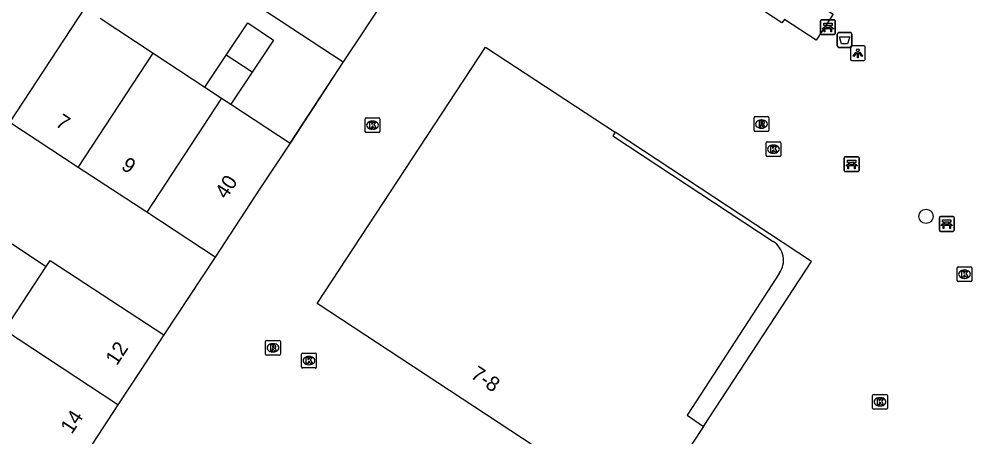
# Model space of a CAD drawing. Extents: x 159280 to 160375, y 384531 to 385872.
# Drawn here: x 159588.6 to 159653.1, y 385108.5 to 385136.8 of the extents above; entities that cross this region are included whole.
import ezdxf

# ---------------------------------------------------------------- set-up
doc = ezdxf.new("R2010")
doc.units = 0
for name, color, linetype in [('IMGEO_Afvalbak', 7, 'Continuous'), ('IMGEO_Bank', 7, 'Continuous'), ('IMGEO_Boom', 7, 'Continuous'), ('IMGEO_Erf', 7, 'Continuous'), ('IMGEO_Kolk', 7, 'Continuous'), ('IMGEO_Lichtpunt', 7, 'Continuous'), ('IMGEO_Muur', 7, 'Continuous'), ('IMGEO_Pand', 7, 'Continuous'), ('IMGEO_Pand_nummerreeks', 7, 'Continuous'), ('IMGEO_Pand_overbouw', 7, 'Continuous'), ('IMGEO_Rioolput', 7, 'Continuous'), ('IMGEO_Voetpad_open', 7, 'Continuous')]:
    doc.layers.add(name, color=color, linetype=linetype)

msp = doc.modelspace()

# ---------------------------------------------------------------- linework, layer by layer
at = {"layer": 'IMGEO_Afvalbak'}
for p, q in [((159644.105, 385135.87), (159644.895, 385135.87)), ((159644.895, 385135.87), (159644.105, 385135.87)), ((159644.005, 385134.97), (159644.005, 385135.77)), ((159644.005, 385135.77), (159644.005, 385134.97)), ((159644.995, 385135.77), (159644.995, 385134.97)), ((159644.995, 385134.97), (159644.995, 385135.77)), ((159644.895, 385134.87), (159644.105, 385134.87)), ((159644.105, 385134.87), (159644.895, 385134.87))]:
    msp.add_line(p, q, dxfattribs=at)
msp.add_lwpolyline([(159644.148, 385135.584), (159644.852, 385135.584), (159644.703, 385135.114), (159644.297, 385135.114), (159644.148, 385135.584)], dxfattribs=at)
for centre, start, end in [((159644.105, 385135.77), 90, 180), ((159644.105, 385135.77), 90, 180), ((159644.895, 385135.77), 0, 90), ((159644.895, 385135.77), 360, 90), ((159644.105, 385134.97), 180, 270), ((159644.105, 385134.97), 180, 270), ((159644.895, 385134.97), 270, 0), ((159644.895, 385134.97), 270, 0)]:
    msp.add_arc(centre, 0.1, start, end, dxfattribs=at)
at = {"layer": 'IMGEO_Bank'}
for p, q in [((159642.87, 385135.808), (159642.87, 385136.649)), ((159642.87, 385136.649), (159642.87, 385135.808)), ((159642.945, 385136.733), (159643.786, 385136.733)), ((159643.786, 385136.733), (159642.945, 385136.733)), ((159643.87, 385136.658), (159643.87, 385135.817)), ((159643.87, 385135.817), (159643.87, 385136.658)), ((159643.567, 385136.131), (159643.174, 385136.131)), ((159643.179, 385136.239), (159643.179, 385136.345)), ((159643.223, 385136.345), (159643.223, 385136.239)), ((159643.511, 385136.351), (159643.229, 385136.351)), ((159643.229, 385136.233), (159643.511, 385136.233)), ((159643.517, 385136.239), (159643.517, 385136.345)), ((159643.561, 385136.345), (159643.561, 385136.239)), ((159643.795, 385135.733), (159642.954, 385135.733)), ((159642.954, 385135.733), (159643.795, 385135.733)), ((159644.475, 385126.535), (159644.475, 385127.376)), ((159644.475, 385127.376), (159644.475, 385126.535)), ((159644.55, 385127.46), (159645.391, 385127.46)), ((159645.391, 385127.46), (159644.55, 385127.46)), ((159645.172, 385126.858), (159644.779, 385126.858)), ((159644.784, 385126.966), (159644.784, 385127.072)), ((159644.828, 385127.072), (159644.828, 385126.966)), ((159645.116, 385127.078), (159644.834, 385127.078)), ((159644.834, 385126.96), (159645.116, 385126.96)), ((159645.122, 385126.966), (159645.122, 385127.072)), ((159645.166, 385127.072), (159645.166, 385126.966)), ((159645.475, 385127.385), (159645.475, 385126.544)), ((159645.475, 385126.544), (159645.475, 385127.385)), ((159645.4, 385126.46), (159644.559, 385126.46)), ((159644.559, 385126.46), (159645.4, 385126.46)), ((159650.91, 385122.494), (159650.91, 385123.335)), ((159650.91, 385123.335), (159650.91, 385122.494)), ((159650.985, 385123.419), (159651.826, 385123.419)), ((159651.826, 385123.419), (159650.985, 385123.419)), ((159651.219, 385122.925), (159651.219, 385123.031)), ((159651.263, 385123.031), (159651.263, 385122.925)), ((159651.551, 385123.037), (159651.269, 385123.037)), ((159651.557, 385122.925), (159651.557, 385123.031)), ((159651.601, 385123.031), (159651.601, 385122.925)), ((159651.91, 385123.344), (159651.91, 385122.503)), ((159651.91, 385122.503), (159651.91, 385123.344)), ((159651.835, 385122.419), (159650.994, 385122.419)), ((159650.994, 385122.419), (159651.835, 385122.419)), ((159651.607, 385122.817), (159651.214, 385122.817)), ((159651.269, 385122.919), (159651.551, 385122.919))]:
    msp.add_line(p, q, dxfattribs=at)
for points in [[(159643.173, 385136.351), (159643.087, 385136.351), (159643.087, 385136.512), (159643.65, 385136.512), (159643.65, 385136.351), (159643.567, 385136.351)], [(159643.117, 385136.131), (159642.975, 385136.131), (159643.087, 385136.233), (159643.173, 385136.233)], [(159643.167, 385136.124), (159643.167, 385135.917), (159643.124, 385135.917), (159643.124, 385136.124)], [(159643.567, 385136.233), (159643.65, 385136.233), (159643.762, 385136.131), (159643.623, 385136.131)], [(159643.617, 385136.124), (159643.617, 385135.917), (159643.573, 385135.917), (159643.573, 385136.124)], [(159644.722, 385126.858), (159644.58, 385126.858), (159644.692, 385126.96), (159644.778, 385126.96)], [(159644.778, 385127.078), (159644.692, 385127.078), (159644.692, 385127.239), (159645.255, 385127.239), (159645.255, 385127.078), (159645.172, 385127.078)], [(159644.772, 385126.851), (159644.772, 385126.644), (159644.729, 385126.644), (159644.729, 385126.851)], [(159645.172, 385126.96), (159645.255, 385126.96), (159645.367, 385126.858), (159645.228, 385126.858)], [(159645.222, 385126.851), (159645.222, 385126.644), (159645.178, 385126.644), (159645.178, 385126.851)], [(159651.213, 385123.037), (159651.127, 385123.037), (159651.127, 385123.198), (159651.69, 385123.198), (159651.69, 385123.037), (159651.607, 385123.037)], [(159651.157, 385122.817), (159651.015, 385122.817), (159651.127, 385122.919), (159651.213, 385122.919)], [(159651.207, 385122.81), (159651.207, 385122.603), (159651.164, 385122.603), (159651.164, 385122.81)], [(159651.607, 385122.919), (159651.69, 385122.919), (159651.802, 385122.817), (159651.663, 385122.817)], [(159651.657, 385122.81), (159651.657, 385122.603), (159651.613, 385122.603), (159651.613, 385122.81)]]:
    msp.add_lwpolyline(points, dxfattribs=at)
for centre, radius, start, end in [((159642.948, 385136.655), 0.0779, 92.4484, 184.28452), ((159642.948, 385136.655), 0.0779, 92.4484, 184.28452), ((159643.792, 385136.655), 0.0779, 2.4484, 94.28452), ((159643.792, 385136.655), 0.0779, 2.4484, 94.28452), ((159643.117, 385136.124), 0.00671, 2.89567, 87.10433), ((159643.174, 385136.124), 0.00671, 92.89567, 177.10433), ((159643.172, 385136.344), 0.00671, 2.89567, 87.10433), ((159643.172, 385136.24), 0.00671, 272.89567, 357.10433), ((159643.229, 385136.344), 0.00671, 92.89567, 177.10433), ((159643.229, 385136.24), 0.00671, 182.89567, 267.10433), ((159643.511, 385136.344), 0.00671, 2.89567, 87.10433), ((159643.511, 385136.24), 0.00671, 272.89567, 357.10433), ((159643.568, 385136.344), 0.00671, 92.89567, 177.10433), ((159643.568, 385136.24), 0.00671, 182.89567, 267.10433), ((159643.566, 385136.124), 0.00671, 2.89567, 87.10433), ((159643.623, 385136.124), 0.00671, 92.89567, 177.10433), ((159642.948, 385135.811), 0.0779, 182.4484, 274.28452), ((159642.948, 385135.811), 0.0779, 182.4484, 274.28452), ((159643.792, 385135.811), 0.0779, 272.4484, 4.28452), ((159643.792, 385135.811), 0.0779, 272.4484, 4.28452), ((159644.553, 385127.382), 0.0779, 92.4484, 184.28452), ((159644.553, 385127.382), 0.0779, 92.4484, 184.28452), ((159644.722, 385126.851), 0.00671, 2.89567, 87.10433), ((159644.779, 385126.851), 0.00671, 92.89567, 177.10433), ((159644.777, 385127.071), 0.00671, 2.89567, 87.10433), ((159644.777, 385126.967), 0.00671, 272.89567, 357.10433), ((159644.834, 385127.071), 0.00671, 92.89567, 177.10433), ((159644.834, 385126.967), 0.00671, 182.89567, 267.10433), ((159645.116, 385127.071), 0.00671, 2.89567, 87.10433), ((159645.116, 385126.967), 0.00671, 272.89567, 357.10433), ((159645.173, 385127.071), 0.00671, 92.89567, 177.10433), ((159645.173, 385126.967), 0.00671, 182.89567, 267.10433), ((159645.171, 385126.851), 0.00671, 2.89567, 87.10433), ((159645.228, 385126.851), 0.00671, 92.89567, 177.10433), ((159645.397, 385127.382), 0.0779, 2.4484, 94.28452), ((159645.397, 385127.382), 0.0779, 2.4484, 94.28452), ((159644.553, 385126.538), 0.0779, 182.4484, 274.28452), ((159644.553, 385126.538), 0.0779, 182.4484, 274.28452), ((159645.397, 385126.538), 0.0779, 272.4484, 4.28452), ((159645.397, 385126.538), 0.0779, 272.4484, 4.28452), ((159650.988, 385123.341), 0.0779, 92.4484, 184.28452), ((159650.988, 385123.341), 0.0779, 92.4484, 184.28452), ((159651.212, 385123.03), 0.00671, 2.89567, 87.10433), ((159651.269, 385123.03), 0.00671, 92.89567, 177.10433), ((159651.551, 385123.03), 0.00671, 2.89567, 87.10433), ((159651.608, 385123.03), 0.00671, 92.89567, 177.10433), ((159651.832, 385123.341), 0.0779, 2.4484, 94.28452), ((159651.832, 385123.341), 0.0779, 2.4484, 94.28452), ((159650.988, 385122.497), 0.0779, 182.4484, 274.28452), ((159650.988, 385122.497), 0.0779, 182.4484, 274.28452), ((159651.157, 385122.81), 0.00671, 2.89567, 87.10433), ((159651.214, 385122.81), 0.00671, 92.89567, 177.10433), ((159651.212, 385122.926), 0.00671, 272.89567, 357.10433), ((159651.269, 385122.926), 0.00671, 182.89567, 267.10433), ((159651.551, 385122.926), 0.00671, 272.89567, 357.10433), ((159651.608, 385122.926), 0.00671, 182.89567, 267.10433), ((159651.606, 385122.81), 0.00671, 2.89567, 87.10433), ((159651.663, 385122.81), 0.00671, 92.89567, 177.10433), ((159651.832, 385122.497), 0.0779, 272.4484, 4.28452), ((159651.832, 385122.497), 0.0779, 272.4484, 4.28452)]:
    msp.add_arc(centre, radius, start, end, dxfattribs=at)
at = {"layer": 'IMGEO_Boom'}
msp.add_circle((159650.008, 385123.436), 0.489, dxfattribs=at)
at = {"layer": 'IMGEO_Erf'}
msp.add_lwpolyline([(159585.813, 385123.103), (159590.469, 385120.035)], dxfattribs=at)
at = {"layer": 'IMGEO_Kolk'}
for p, q in [((159612.127, 385130.104), (159612.979, 385130.104)), ((159612.052, 385129.178), (159612.052, 385130.03)), ((159612.54, 385129.884), (159612.565, 385129.884)), ((159613.053, 385130.03), (159613.053, 385129.178)), ((159612.979, 385129.104), (159612.127, 385129.104)), ((159612.563, 385129.324), (159612.538, 385129.324)), ((159639.183, 385127.554), (159639.183, 385128.406)), ((159639.258, 385128.48), (159640.11, 385128.48)), ((159639.671, 385128.26), (159639.696, 385128.26)), ((159640.184, 385128.406), (159640.184, 385127.554)), ((159640.11, 385127.48), (159639.258, 385127.48)), ((159639.694, 385127.7), (159639.669, 385127.7)), ((159652.115, 385119.092), (159652.115, 385119.944)), ((159652.19, 385120.018), (159653.042, 385120.018)), ((159652.603, 385119.798), (159652.628, 385119.798)), ((159653.116, 385119.944), (159653.116, 385119.092)), ((159652.626, 385119.238), (159652.601, 385119.238)), ((159653.042, 385119.018), (159652.19, 385119.018)), ((159607.749, 385113.248), (159607.749, 385114.1)), ((159607.824, 385114.174), (159608.676, 385114.174)), ((159608.237, 385113.954), (159608.262, 385113.954)), ((159608.75, 385114.1), (159608.75, 385113.248)), ((159608.26, 385113.394), (159608.235, 385113.394)), ((159608.676, 385113.174), (159607.824, 385113.174)), ((159646.47, 385111.386), (159647.322, 385111.386)), ((159646.395, 385110.46), (159646.395, 385111.312)), ((159646.883, 385111.166), (159646.908, 385111.166)), ((159647.396, 385111.312), (159647.396, 385110.46)), ((159647.322, 385110.386), (159646.47, 385110.386)), ((159646.906, 385110.606), (159646.881, 385110.606))]:
    msp.add_line(p, q, dxfattribs=at)
for points in [[(159612.127, 385130.104), (159612.979, 385130.104)], [(159612.052, 385129.178), (159612.052, 385130.03)], [(159612.373, 385129.804), (159612.496, 385129.804), (159612.496, 385129.653), (159612.626, 385129.804), (159612.79, 385129.804), (159612.644, 385129.653), (159612.797, 385129.404), (159612.645, 385129.404), (159612.56, 385129.568), (159612.496, 385129.501), (159612.496, 385129.404), (159612.373, 385129.404), (159612.373, 385129.804)], [(159613.053, 385130.03), (159613.053, 385129.178)], [(159612.979, 385129.104), (159612.127, 385129.104)], [(159639.183, 385127.554), (159639.183, 385128.406)], [(159639.258, 385128.48), (159640.11, 385128.48)], [(159639.504, 385128.18), (159639.627, 385128.18), (159639.627, 385128.029), (159639.757, 385128.18), (159639.921, 385128.18), (159639.775, 385128.029), (159639.928, 385127.78), (159639.776, 385127.78), (159639.691, 385127.944), (159639.627, 385127.877), (159639.627, 385127.78), (159639.504, 385127.78), (159639.504, 385128.18)], [(159640.184, 385128.406), (159640.184, 385127.554)], [(159640.11, 385127.48), (159639.258, 385127.48)], [(159652.115, 385119.092), (159652.115, 385119.944)], [(159652.19, 385120.018), (159653.042, 385120.018)], [(159653.116, 385119.944), (159653.116, 385119.092)], [(159652.436, 385119.718), (159652.559, 385119.718), (159652.559, 385119.567), (159652.689, 385119.718), (159652.853, 385119.718), (159652.707, 385119.567), (159652.86, 385119.318), (159652.708, 385119.318), (159652.623, 385119.482), (159652.559, 385119.415), (159652.559, 385119.318), (159652.436, 385119.318), (159652.436, 385119.718)], [(159653.042, 385119.018), (159652.19, 385119.018)], [(159607.749, 385113.248), (159607.749, 385114.1)], [(159607.824, 385114.174), (159608.676, 385114.174)], [(159608.75, 385114.1), (159608.75, 385113.248)], [(159608.07, 385113.874), (159608.193, 385113.874), (159608.193, 385113.723), (159608.323, 385113.874), (159608.487, 385113.874), (159608.341, 385113.723), (159608.494, 385113.474), (159608.342, 385113.474), (159608.257, 385113.638), (159608.193, 385113.571), (159608.193, 385113.474), (159608.07, 385113.474), (159608.07, 385113.874)], [(159608.676, 385113.174), (159607.824, 385113.174)], [(159646.47, 385111.386), (159647.322, 385111.386)], [(159646.395, 385110.46), (159646.395, 385111.312)], [(159646.716, 385111.086), (159646.839, 385111.086), (159646.839, 385110.935), (159646.969, 385111.086), (159647.133, 385111.086), (159646.987, 385110.935), (159647.14, 385110.686), (159646.988, 385110.686), (159646.903, 385110.85), (159646.839, 385110.783), (159646.839, 385110.686), (159646.716, 385110.686), (159646.716, 385111.086)], [(159647.396, 385111.312), (159647.396, 385110.46)], [(159647.322, 385110.386), (159646.47, 385110.386)]]:
    msp.add_lwpolyline(points, dxfattribs=at)
for centre, start, end in [((159612.129, 385130.028), 91.55205, 178.44795), ((159612.129, 385130.028), 91.55205, 178.44795), ((159612.977, 385130.028), 1.55205, 88.44795), ((159612.977, 385130.028), 1.55205, 88.44795), ((159612.129, 385129.18), 181.55205, 268.44795), ((159612.129, 385129.18), 181.55205, 268.44795), ((159612.977, 385129.18), 271.55205, 358.44795), ((159612.977, 385129.18), 271.55205, 358.44795), ((159639.26, 385128.404), 91.55205, 178.44795), ((159639.26, 385128.404), 91.55205, 178.44795), ((159640.108, 385128.404), 1.55205, 88.44795), ((159640.108, 385128.404), 1.55205, 88.44795), ((159639.26, 385127.556), 181.55205, 268.44795), ((159639.26, 385127.556), 181.55205, 268.44795), ((159640.108, 385127.556), 271.55205, 358.44795), ((159640.108, 385127.556), 271.55205, 358.44795), ((159652.192, 385119.942), 91.55205, 178.44795), ((159652.192, 385119.942), 91.55205, 178.44795), ((159653.04, 385119.942), 1.55205, 88.44795), ((159653.04, 385119.942), 1.55205, 88.44795), ((159652.192, 385119.094), 181.55205, 268.44795), ((159652.192, 385119.094), 181.55205, 268.44795), ((159653.04, 385119.094), 271.55205, 358.44795), ((159653.04, 385119.094), 271.55205, 358.44795), ((159607.826, 385114.098), 91.55205, 178.44795), ((159607.826, 385114.098), 91.55205, 178.44795), ((159608.674, 385114.098), 1.55205, 88.44795), ((159608.674, 385114.098), 1.55205, 88.44795), ((159607.826, 385113.25), 181.55205, 268.44795), ((159607.826, 385113.25), 181.55205, 268.44795), ((159608.674, 385113.25), 271.55205, 358.44795), ((159608.674, 385113.25), 271.55205, 358.44795), ((159646.472, 385111.31), 91.55205, 178.44795), ((159646.472, 385111.31), 91.55205, 178.44795), ((159647.32, 385111.31), 1.55205, 88.44795), ((159647.32, 385111.31), 1.55205, 88.44795), ((159646.472, 385110.462), 181.55205, 268.44795), ((159646.472, 385110.462), 181.55205, 268.44795), ((159647.32, 385110.462), 271.55205, 358.44795), ((159647.32, 385110.462), 271.55205, 358.44795)]:
    msp.add_arc(centre, 0.0765, start, end, dxfattribs=at)
for centre, major_axis, ratio, start_param, end_param in [((159612.539, 385129.604), (-0.387, 0.002), 0.722429, 4.712389, 7.853982), ((159612.564, 385129.604), (-0.39, 0.002), 0.717154, 1.570796, 4.712389), ((159639.67, 385127.98), (-0.387, 0.002), 0.722429, 4.712389, 7.853982), ((159639.695, 385127.98), (-0.39, 0.002), 0.717154, 1.570796, 4.712389), ((159652.602, 385119.518), (-0.387, 0.002), 0.722429, 4.712389, 7.853982), ((159652.627, 385119.518), (-0.39, 0.002), 0.717154, 1.570796, 4.712389), ((159608.236, 385113.674), (-0.387, 0.002), 0.722429, 4.712389, 7.853982), ((159608.261, 385113.674), (-0.39, 0.002), 0.717154, 1.570796, 4.712389), ((159646.882, 385110.886), (-0.387, 0.002), 0.722429, 4.712389, 7.853982), ((159646.907, 385110.886), (-0.39, 0.002), 0.717154, 1.570796, 4.712389)]:
    msp.add_ellipse(centre, major_axis=major_axis, ratio=ratio, start_param=start_param, end_param=end_param, dxfattribs=at)
at = {"layer": 'IMGEO_Lichtpunt'}
for p, q in [((159644.896, 385134.873), (159644.896, 385134.066)), ((159644.896, 385134.873), (159644.896, 385134.066)), ((159645.798, 385134.968), (159644.99, 385134.968)), ((159645.798, 385134.968), (159644.99, 385134.968)), ((159645.892, 385134.066), (159645.892, 385134.873)), ((159645.892, 385134.066), (159645.892, 385134.873)), ((159644.99, 385133.972), (159645.798, 385133.972)), ((159644.99, 385133.972), (159645.798, 385133.972))]:
    msp.add_line(p, q, dxfattribs=at)
for points in [[(159645.27, 385134.537), (159645.309, 385134.509), (159645.121, 385134.247), (159645.083, 385134.274), (159645.27, 385134.537)], [(159645.372, 385134.489), (159645.419, 385134.489), (159645.419, 385134.167), (159645.372, 385134.167), (159645.372, 385134.489)], [(159645.482, 385134.509), (159645.52, 385134.536), (159645.707, 385134.274), (159645.668, 385134.246), (159645.482, 385134.509)]]:
    msp.add_lwpolyline(points, dxfattribs=at)
msp.add_circle((159645.395, 385134.671), 0.0994, dxfattribs=at)
for centre, start, end in [((159644.99, 385134.873), 90, 180), ((159644.99, 385134.873), 90, 180), ((159645.798, 385134.873), 0, 90), ((159645.798, 385134.873), 0, 90), ((159644.99, 385134.066), 180, 270), ((159644.99, 385134.066), 180, 270), ((159645.798, 385134.066), 270, 0), ((159645.798, 385134.066), 270, 360)]:
    msp.add_arc(centre, 0.0946, start, end, dxfattribs=at)
at = {"layer": 'IMGEO_Muur'}
msp.add_lwpolyline([(159606.97, 385128.396), (159609.88, 385132.826)], dxfattribs=at)
at = {"layer": 'IMGEO_Pand'}
for points in [[(159607.843, 385142.825), (159606.174, 385143.917), (159602.901, 385138.936), (159610.568, 385133.887)], [(159613.559, 385138.425), (159610.568, 385133.887)], [(159588.012, 385129.787), (159593.086, 385137.516)], [(159594.122, 385136.836), (159597.714, 385134.476)], [(159602.659, 385134.352), (159604.105, 385136.524), (159605.857, 385135.366), (159604.414, 385133.199)], [(159640.072, 385119.577), (159638.288, 385116.823), (159633.852, 385109.979), (159634.946, 385109.213), (159630.864, 385103.045), (159608.799, 385117.538), (159620.204, 385134.886), (159628.974, 385129.136)], [(159592.641, 385126.748), (159597.714, 385134.476)], [(159597.714, 385134.476), (159601.211, 385132.178)], [(159601.211, 385132.178), (159602.659, 385134.352)], [(159604.414, 385133.199), (159602.659, 385134.352)], [(159604.414, 385133.199), (159602.966, 385131.025)], [(159601.211, 385132.178), (159602.341, 385131.436)], [(159602.341, 385131.436), (159597.269, 385123.71)], [(159602.341, 385131.436), (159602.966, 385131.025)], [(159602.966, 385131.025), (159606.97, 385128.396)], [(159592.641, 385126.748), (159588.012, 385129.787)], [(159628.974, 385129.136), (159628.81, 385128.872), (159639.663, 385121.732)], [(159606.97, 385128.396), (159604.957, 385125.332), (159601.898, 385120.671)], [(159597.269, 385123.71), (159592.641, 385126.748)], [(159601.898, 385120.671), (159597.269, 385123.71)], [(159590.469, 385120.035), (159590.743, 385120.452), (159598.428, 385115.411)], [(159587.639, 385115.732), (159590.469, 385120.035)], [(159595.326, 385110.677), (159587.639, 385115.732)], [(159598.428, 385115.411), (159596.858, 385113.009), (159595.326, 385110.677)], [(159595.326, 385110.677), (159592.22, 385105.946)]]:
    msp.add_lwpolyline(points, dxfattribs=at)
msp.add_arc((159638.873, 385120.466), 1.492, 323.45075, 58.04209, dxfattribs=at)
at = {"layer": 'IMGEO_Pand_overbouw'}
for points in [[(159642.264, 385120.383), (159628.974, 385129.136), (159628.81, 385128.872), (159639.663, 385121.732)], [(159640.072, 385119.577), (159638.288, 385116.823), (159633.852, 385109.979), (159634.946, 385109.213), (159642.264, 385120.383)]]:
    msp.add_lwpolyline(points, dxfattribs=at)
msp.add_arc((159638.873, 385120.466), 1.492, 323.45075, 58.04209, dxfattribs=at)
at = {"layer": 'IMGEO_Rioolput'}
for p, q in [((159638.374, 385129.256), (159638.374, 385130.108)), ((159638.449, 385130.182), (159639.301, 385130.182)), ((159639.375, 385130.108), (159639.375, 385129.256)), ((159638.885, 385129.402), (159638.86, 385129.402)), ((159638.862, 385129.962), (159638.887, 385129.962)), ((159639.301, 385129.182), (159638.449, 385129.182)), ((159605.315, 385114.113), (159605.315, 385114.965)), ((159605.39, 385115.039), (159606.242, 385115.039)), ((159605.803, 385114.819), (159605.828, 385114.819)), ((159606.316, 385114.965), (159606.316, 385114.113)), ((159606.242, 385114.039), (159605.39, 385114.039)), ((159605.826, 385114.259), (159605.801, 385114.259))]:
    msp.add_line(p, q, dxfattribs=at)
for points in [[(159638.374, 385129.256), (159638.374, 385130.108)], [(159638.449, 385130.182), (159639.301, 385130.182)], [(159639.375, 385130.108), (159639.375, 385129.256)], [(159638.963, 385129.88), (159638.711, 385129.882), (159638.711, 385129.482)], [(159638.711, 385129.482), (159638.835, 385129.482), (159638.835, 385129.644), (159638.846, 385129.644)], [(159638.889, 385129.801), (159638.835, 385129.801), (159638.835, 385129.72)], [(159638.835, 385129.72), (159638.887, 385129.72)], [(159638.893, 385129.615), (159638.964, 385129.482), (159639.104, 385129.482), (159639.039, 385129.608)], [(159639.301, 385129.182), (159638.449, 385129.182)], [(159605.315, 385114.113), (159605.315, 385114.965)], [(159605.39, 385115.039), (159606.242, 385115.039)], [(159605.904, 385114.737), (159605.652, 385114.739), (159605.652, 385114.339)], [(159605.83, 385114.658), (159605.776, 385114.658), (159605.776, 385114.577)], [(159605.776, 385114.577), (159605.828, 385114.577)], [(159606.316, 385114.965), (159606.316, 385114.113)], [(159606.242, 385114.039), (159605.39, 385114.039)], [(159605.652, 385114.339), (159605.776, 385114.339), (159605.776, 385114.501), (159605.787, 385114.501)], [(159605.834, 385114.472), (159605.905, 385114.339), (159606.045, 385114.339), (159605.98, 385114.465)]]:
    msp.add_lwpolyline(points, dxfattribs=at)
for centre, radius, start, end in [((159638.451, 385130.106), 0.0765, 91.55205, 178.44795), ((159638.451, 385130.106), 0.0765, 91.55205, 178.44795), ((159639.299, 385130.106), 0.0765, 1.55205, 88.44795), ((159639.299, 385130.106), 0.0765, 1.55205, 88.44795), ((159638.845, 385129.591), 0.0533, 26.02933, 88.69889), ((159638.871, 385129.909), 0.19, 274.7715, 282.96867), ((159638.895, 385129.705), 0.0964, 77.00612, 93.18647), ((159638.909, 385129.762), 0.0378, 276.66336, 79.67722), ((159638.962, 385129.77), 0.109, 350.36119, 89.41601), ((159638.96, 385129.77), 0.112, 277.58423, 350.98172), ((159638.944, 385129.555), 0.108, 29.51342, 73.79051), ((159638.451, 385129.258), 0.0765, 181.55205, 268.44795), ((159638.451, 385129.258), 0.0765, 181.55205, 268.44795), ((159639.299, 385129.258), 0.0765, 271.55205, 358.44795), ((159639.299, 385129.258), 0.0765, 271.55205, 358.44795), ((159605.392, 385114.963), 0.0765, 91.55205, 178.44795), ((159605.392, 385114.963), 0.0765, 91.55205, 178.44795), ((159605.812, 385114.766), 0.19, 274.7715, 282.96867), ((159605.836, 385114.562), 0.0964, 77.00612, 93.18647), ((159605.85, 385114.619), 0.0378, 276.66336, 79.67722), ((159605.903, 385114.627), 0.109, 350.36119, 89.41601), ((159605.901, 385114.627), 0.112, 277.58423, 350.98172), ((159606.24, 385114.963), 0.0765, 1.55205, 88.44795), ((159606.24, 385114.963), 0.0765, 1.55205, 88.44795), ((159605.392, 385114.115), 0.0765, 181.55205, 268.44795), ((159605.392, 385114.115), 0.0765, 181.55205, 268.44795), ((159605.786, 385114.448), 0.0533, 26.02933, 88.69889), ((159605.885, 385114.412), 0.108, 29.51342, 73.79051), ((159606.24, 385114.115), 0.0765, 271.55205, 358.44795), ((159606.24, 385114.115), 0.0765, 271.55205, 358.44795)]:
    msp.add_arc(centre, radius, start, end, dxfattribs=at)
for centre, major_axis, ratio, start_param, end_param in [((159638.861, 385129.682), (-0.387, 0.002), 0.722429, 4.712389, 7.853982), ((159638.886, 385129.682), (-0.39, 0.002), 0.717154, 1.570796, 4.712389), ((159605.802, 385114.539), (-0.387, 0.002), 0.722429, 4.712389, 7.853982), ((159605.827, 385114.539), (-0.39, 0.002), 0.717154, 1.570796, 4.712389)]:
    msp.add_ellipse(centre, major_axis=major_axis, ratio=ratio, start_param=start_param, end_param=end_param, dxfattribs=at)
at = {"layer": 'IMGEO_Voetpad_open'}
for points in [[(159642.58, 385135.363), (159640.432, 385136.754), (159640.261, 385136.531), (159635.101, 385139.915), (159635.23, 385140.146), (159631.417, 385142.656), (159632.57, 385144.43), (159634.7, 385143.019), (159634.887, 385143.278), (159640.055, 385139.904), (159639.904, 385139.65), (159643.716, 385137.112), (159642.58, 385135.363)], [(159610.568, 385133.887), (159606.97, 385128.396)], [(159601.898, 385120.671), (159598.428, 385115.411)]]:
    msp.add_lwpolyline(points, dxfattribs=at)

# ---------------------------------------------------------------- texts
at = {"layer": 'IMGEO_Pand_nummerreeks'}
for s, rotation, p in [('7', 326.71688, (159591.031, 385129.599)), ('9', 326.71688, (159595.476, 385126.681)), ('40', 56.72282, (159602.65, 385124.55)), ('12', 56.71136, (159595.246, 385113.286)), ('7-8', 326.69969, (159619.125, 385112.55)), ('14', 56.71136, (159592.2, 385108.648))]:
    msp.add_text(s, height=1, rotation=rotation, dxfattribs=at).set_placement(p)

doc.saveas('drawing.dxf')
